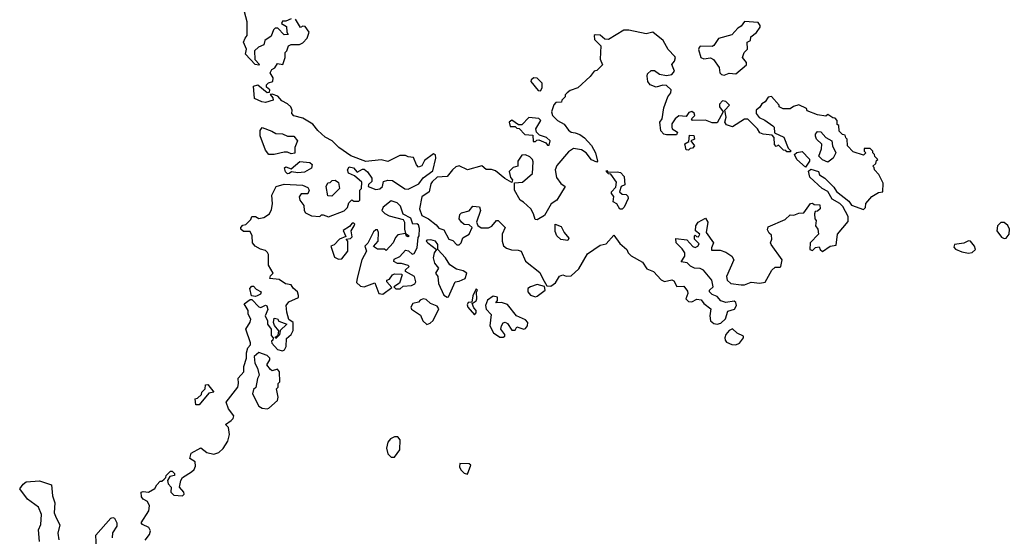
# Model space of a CAD drawing. Extents: x 2219101 to 2444320, y 201258 to 358766.
# Tile 281 of 349: x 2407608 to 2413405, y 239216 to 242258. Entities that reach past the tile are written whole.
import ezdxf

# ---------------------------------------------------------------- set-up
doc = ezdxf.new("R2010")
doc.units = 0

msp = doc.modelspace()

# ---------------------------------------------------------------- linework, layer by layer
at = {"layer": '0CON10XD'}
for points in [[(2409205, 242262.5), (2409175, 242250), (2409155, 242250), (2409150, 242235), (2409178.3, 242218.3), (2409180, 242185), (2409188.3, 242171.7), (2409165, 242170), (2409128.3, 242208.3), (2409111.7, 242208.3), (2409101.7, 242198.3), (2409088.3, 242161.7), (2409050, 242135), (2409045, 242110), (2409013, 242097), (2408990, 242075), (2408993, 242023), (2409020, 241995), (2409015, 241990), (2408993.6, 241993.6), (2408937.5, 242055), (2408942.5, 242085), (2408926.2, 242125), (2408935, 242150), (2408947.5, 242165), (2408947.5, 242245), (2408922.5, 242335)], [(2408346.1, 239193.9), (2408372.7, 239227.3), (2408378.3, 239248.3), (2408367.3, 239267.3), (2408330, 239285), (2408323.3, 239295), (2408367.5, 239365), (2408372.5, 239395), (2408360, 239420), (2408335, 239433.8), (2408325, 239447.5), (2408322.5, 239475), (2408335, 239480), (2408365, 239476.7), (2408403, 239497), (2408415, 239520), (2408435, 239540), (2408445, 239540), (2408458.3, 239551.7), (2408468.3, 239561.7), (2408470, 239575), (2408495, 239600), (2408505, 239600), (2408520, 239585), (2408520, 239575), (2408491.7, 239568.3), (2408477.5, 239545), (2408482.5, 239525), (2408500, 239505), (2408497.5, 239475), (2408515, 239458.8), (2408566.7, 239455), (2408576.7, 239465), (2408573.3, 239475), (2408548.8, 239505), (2408556.1, 239543.9), (2408567, 239563), (2408620, 239595), (2408635, 239610), (2408641.7, 239628.3), (2408640, 239655), (2408610, 239675), (2408617.5, 239705), (2408675, 239737.5), (2408709.3, 239709.3), (2408750.7, 239699.3), (2408780.7, 239709.3), (2408806.4, 239733.6), (2408834, 239776), (2408843.8, 239815), (2408837, 239857), (2408820, 239875), (2408853, 239897), (2408865, 239910), (2408867.5, 239925), (2408836.4, 239966.4), (2408822.5, 240005), (2408891.2, 240095), (2408896.2, 240115), (2408893, 240147), (2408927.5, 240185), (2408927.5, 240215), (2408943.8, 240265), (2408943.9, 240296.1), (2408950, 240325), (2408966.2, 240343.8), (2408966.7, 240355), (2408940, 240435), (2408963.6, 240476.4), (2408967.5, 240495), (2408953.6, 240523.6), (2408952.5, 240545), (2408930, 240585), (2408965, 240610), (2408975, 240610), (2409016.4, 240566.4), (2409026.4, 240563.6), (2409055, 240577.5), (2409063, 240573), (2409069.3, 240550.7), (2409052.5, 240515), (2409067.5, 240485), (2409067.5, 240465), (2409087.5, 240435), (2409088.3, 240398.3), (2409100, 240385), (2409098.3, 240371.7), (2409090, 240365), (2409093, 240353), (2409125, 240316.7), (2409155, 240307.5), (2409166.4, 240313.6), (2409176.4, 240333.6), (2409179.3, 240380.7), (2409206.4, 240403.6), (2409217, 240427), (2409217.5, 240475), (2409192.5, 240492.5), (2409180, 240535), (2409177.5, 240575), (2409193, 240597), (2409248.3, 240621.7), (2409250, 240635), (2409242.5, 240655), (2409217, 240677), (2409205, 240697.5), (2409173, 240703), (2409135, 240727.5), (2409080, 240735), (2409085, 240750), (2409100, 240765), (2409073.3, 240813.3), (2409072.5, 240875), (2409067, 240887), (2409055, 240900), (2409025, 240907.5), (2408994.1, 240924.1), (2408978.8, 240945), (2408976.4, 240986.4), (2408965, 241010), (2408925, 241010), (2408910, 241025), (2408910, 241035), (2408921.7, 241048.3), (2408938.3, 241051.7), (2408968.3, 241081.7), (2408975, 241100), (2408995, 241100), (2409015, 241087.5), (2409045.8, 241094.2), (2409077.5, 241115), (2409090, 241140), (2409096.1, 241173.9), (2409091.2, 241225), (2409117.5, 241275), (2409165, 241290), (2409273, 241283), (2409305, 241270), (2409311.2, 241255), (2409305, 241233.3), (2409265, 241232.5), (2409253.3, 241215), (2409256.7, 241195), (2409280, 241165), (2409282.5, 241135), (2409290.7, 241120.7), (2409325, 241102.5), (2409375, 241100), (2409385, 241110), (2409395, 241110), (2409425, 241097.5), (2409518.3, 241131.7), (2409538.3, 241151.7), (2409545, 241180), (2409563, 241197), (2409575, 241190), (2409605, 241190), (2409610, 241195), (2409610, 241255), (2409620, 241265), (2409621.7, 241301.7), (2409578.3, 241338.3), (2409543.6, 241353.6), (2409537.5, 241375), (2409548.3, 241391.7), (2409572.5, 241385), (2409595, 241360), (2409625, 241377.5), (2409635, 241377.5), (2409655, 241363.3), (2409680, 241325), (2409680, 241305), (2409661.7, 241288.3), (2409660, 241275), (2409705, 241257.5), (2409728.3, 241261.7), (2409743.3, 241276.7), (2409750, 241305), (2409775, 241312.5), (2409801.7, 241311.7), (2409875, 241262.5), (2409895, 241260), (2409958.3, 241291.7), (2409983.6, 241326.4), (2410040.8, 241369.2), (2410057.9, 241442.1), (2410055, 241463.3), (2410045, 241468.9), (2409990.3, 241429.7), (2409975, 241397.5), (2409955, 241390), (2409943, 241403), (2409926.4, 241446.4), (2409895, 241450), (2409879.3, 241459.3), (2409845, 241458.8), (2409775, 241422.5), (2409735, 241432.5), (2409645, 241422.5), (2409556.4, 241456.4), (2409487.5, 241505), (2409447.5, 241545), (2409407, 241567), (2409362.5, 241605), (2409333, 241643), (2409275, 241677.5), (2409221.7, 241691.7), (2409210, 241705), (2409212.5, 241725), (2409203.3, 241745), (2409185, 241762.5), (2409150.4, 241780.5), (2409128.3, 241808.3), (2409095, 241820), (2409081.7, 241818.3), (2409098.3, 241798.3), (2409100, 241785), (2409055, 241770), (2409033.6, 241773.6), (2408990, 241795), (2408985, 241867.5), (2409010, 241875), (2409065, 241830), (2409078.3, 241831.7), (2409080, 241845), (2409061.7, 241861.7), (2409060, 241875), (2409073, 241887), (2409097.5, 241895), (2409100, 241915), (2409082.5, 241945), (2409092.5, 241965), (2409110, 241975), (2409125, 242000), (2409156.1, 241993.9), (2409170, 242035), (2409170, 242065), (2409180, 242075), (2409190, 242105), (2409205, 242112.5), (2409255, 242112.5), (2409275, 242122.5), (2409300.7, 242149.3), (2409312.5, 242185), (2409288.3, 242218.3), (2409275, 242220), (2409261.7, 242211.7), (2409231.7, 242261.7)], [(2411755, 241932.5), (2411785, 241942.5), (2411825, 241940), (2411887, 241993), (2411887, 242007), (2411862.5, 242035), (2411873.8, 242065), (2411892.5, 242085), (2411890, 242125), (2411910, 242135), (2411911.7, 242158.3), (2411946.4, 242183.6), (2411966.7, 242215), (2411967.5, 242225), (2411955, 242242.5), (2411875, 242246.7), (2411855, 242220), (2411835, 242207.5), (2411800.7, 242169.3), (2411721.7, 242148.3), (2411695, 242106.2), (2411685, 242101.2), (2411615, 242102.5), (2411607.5, 242095), (2411603.6, 242083.6), (2411617.5, 242035), (2411635, 242027.5), (2411675, 242033.3), (2411693.6, 242023.6), (2411727, 241977), (2411730, 241945), (2411740, 241935), (2411755, 241932.5)], [(2411715, 240466), (2411735, 240471.2), (2411762.7, 240497.3), (2411777.5, 240542.5), (2411817.3, 240552.7), (2411827.5, 240575), (2411825, 240592.5), (2411815, 240601.2), (2411765, 240592.5), (2411735, 240602.5), (2411715, 240627.5), (2411685, 240640), (2411670, 240655), (2411670, 240665), (2411690, 240685), (2411683.8, 240725), (2411633.9, 240783.9), (2411615, 240793.3), (2411580, 240795), (2411557, 240807), (2411537, 240827), (2411501.7, 240831.7), (2411523.3, 240865), (2411523.8, 240885), (2411509.1, 240909.1), (2411473.8, 240945), (2411470, 240970), (2411535, 240962.5), (2411571.7, 240921.7), (2411585, 240917.5), (2411600, 240925), (2411607.5, 240937.5), (2411580, 240965), (2411580, 240985), (2411585, 240990), (2411591.7, 240981.7), (2411605, 240980), (2411612.5, 240995), (2411587.5, 241015), (2411588.8, 241045), (2411602.5, 241065), (2411645, 241090), (2411660, 241065), (2411648.8, 241005), (2411692.5, 240945), (2411680, 240915), (2411681.7, 240901.7), (2411731.7, 240901.7), (2411765, 240890), (2411800, 240865), (2411812.5, 240845), (2411768.8, 240745), (2411773.3, 240725), (2411795, 240704), (2411855, 240696), (2411875, 240696.2), (2411915, 240712.5), (2411965, 240707.5), (2411997, 240713), (2412037, 240783), (2412055, 240800), (2412085, 240800), (2412090, 240805), (2412097.5, 240845), (2412032.5, 240935), (2412027.5, 240945), (2412036, 240965), (2412035, 240990), (2412020.7, 241000.7), (2412010.7, 241020.7), (2412015, 241037.5), (2412115, 241082.5), (2412145, 241110), (2412165, 241107.5), (2412195, 241118.8), (2412225, 241120), (2412263.6, 241176.4), (2412275, 241177.5), (2412285, 241170), (2412318.3, 241168.3), (2412320, 241145), (2412305, 241130), (2412291.7, 241128.3), (2412287.5, 241115), (2412290, 241085), (2412297.5, 241075), (2412292.5, 241045), (2412307.5, 241025), (2412310, 240995), (2412262.5, 240945), (2412260, 240905), (2412275, 240900), (2412293, 240917), (2412315, 240920), (2412320, 240905), (2412335, 240892.5), (2412380, 240925), (2412415, 240930), (2412422.5, 240995), (2412485, 241070), (2412485, 241100), (2412455, 241157.5), (2412436.1, 241176.1), (2412390.7, 241200.7), (2412365.9, 241245.9), (2412332.5, 241265), (2412260.7, 241330.7), (2412253, 241367), (2412265, 241377.5), (2412310, 241365), (2412317.5, 241345), (2412347.5, 241325), (2412401.7, 241271.7), (2412416.1, 241246.1), (2412489.6, 241189.5), (2412505, 241166.7), (2412575, 241140), (2412587, 241153), (2412590, 241175), (2412625, 241217.5), (2412665, 241240), (2412690, 241245), (2412692.5, 241295), (2412667, 241347), (2412640, 241375), (2412638.3, 241388.3), (2412630, 241395), (2412648.3, 241411.7), (2412651.7, 241428.3), (2412660, 241435), (2412641.7, 241451.7), (2412640, 241465), (2412630, 241475), (2412630, 241485), (2412615, 241500), (2412580, 241500), (2412580, 241485), (2412590, 241475), (2412575, 241460), (2412515, 241480), (2412482.5, 241515), (2412480, 241555), (2412471.7, 241561.7), (2412468.3, 241578.3), (2412451.7, 241581.7), (2412431.7, 241601.7), (2412430, 241635), (2412421.7, 241641.7), (2412420, 241665), (2412408.3, 241678.3), (2412395, 241680), (2412365, 241700), (2412355, 241690), (2412305, 241697.5), (2412245, 241722.5), (2412240, 241735), (2412195, 241757.5), (2412163, 241747), (2412145, 241732.5), (2412103, 241733), (2412080, 241745), (2412080, 241755), (2412035, 241806.7), (2412015, 241802.5), (2411996.4, 241773.6), (2411977, 241763), (2411965, 241742.5), (2411943.9, 241726.1), (2411943.3, 241705), (2411961.7, 241681.7), (2411995, 241666.7), (2412043, 241633), (2412050, 241625), (2412051.7, 241591.7), (2412106.4, 241566.4), (2412131.7, 241501.7), (2412150, 241485), (2412145, 241480), (2412125, 241480), (2412118.3, 241488.3), (2412105, 241490), (2412075, 241520), (2412061.7, 241511.7), (2412052.5, 241522.5), (2412050, 241565), (2412038.3, 241578.3), (2411985, 241583.3), (2411965, 241592.5), (2411952.5, 241615), (2411895, 241672.5), (2411875, 241672.5), (2411805, 241628), (2411768.8, 241638.8), (2411760, 241655), (2411767.5, 241685), (2411760, 241725), (2411787.5, 241755), (2411765, 241777.5), (2411745, 241780), (2411728.3, 241761.7), (2411727.5, 241745), (2411750, 241715), (2411715, 241650), (2411685, 241650), (2411645, 241666.2), (2411570, 241665), (2411562.5, 241675), (2411583.3, 241695), (2411578.8, 241708.8), (2411565, 241718), (2411548.3, 241711.7), (2411531.7, 241688.3), (2411488.3, 241691.7), (2411467.5, 241675), (2411447.5, 241645), (2411447.5, 241625), (2411450, 241615), (2411480, 241595), (2411475, 241580), (2411415, 241580), (2411400, 241585), (2411383, 241603), (2411377.5, 241655), (2411390, 241675), (2411401.2, 241738.8), (2411423.3, 241805), (2411441.7, 241828.3), (2411442.5, 241845), (2411415, 241871.2), (2411395, 241873.3), (2411355, 241860), (2411320, 241875), (2411306.7, 241895), (2411302.5, 241925), (2411305, 241940), (2411325, 241960), (2411345, 241960), (2411375, 241937.5), (2411415, 241928.8), (2411446.7, 241935), (2411463.3, 241955), (2411447.5, 241995), (2411463.3, 242015), (2411468.8, 242035), (2411465, 242042.5), (2411425, 242082.5), (2411395.7, 242135), (2411335, 242184.2), (2411295.9, 242175.9), (2411195, 242196), (2411165, 242196.2), (2411075, 242142.5), (2411053, 242143), (2411025, 242167.5), (2410995, 242170), (2410990, 242165), (2410991.7, 242141.7), (2411030, 242105), (2411025.8, 242025.8), (2411038.3, 241991.7), (2411005, 241960), (2410990, 241955), (2410966.4, 241923.6), (2410893, 241857), (2410848.3, 241841.7), (2410831.7, 241828.3), (2410820, 241815), (2410820, 241805), (2410800, 241785), (2410798.3, 241771.7), (2410765, 241770), (2410753.3, 241756.7), (2410738.6, 241715), (2410743.8, 241693.8), (2410774.4, 241664.4), (2410813.3, 241643.3), (2410838.3, 241608.3), (2410855, 241596.7), (2410878.3, 241591.7), (2410905, 241582.5), (2410933, 241563), (2410975, 241517.5), (2410997.5, 241475), (2411010, 241425), (2411005, 241420), (2410975, 241432.5), (2410943.8, 241475), (2410915, 241492.5), (2410869.3, 241500.7), (2410839.1, 241480.9), (2410770, 241400), (2410760.6, 241375), (2410768.6, 241328.6), (2410792.9, 241292.9), (2410818.8, 241275), (2410769.4, 241195), (2410736.7, 241173.3), (2410696.7, 241105), (2410655, 241080), (2410641.7, 241081.7), (2410633.3, 241115), (2410616.7, 241145), (2410574.5, 241184.5), (2410553.8, 241195), (2410520, 241255), (2410521.7, 241298.3), (2410568.3, 241301.7), (2410627, 241353), (2410631.7, 241421.7), (2410627.5, 241435), (2410610.7, 241450.7), (2410585, 241462.5), (2410565, 241460), (2410540, 241425), (2410540, 241395), (2410513, 241387), (2410490, 241365), (2410498.3, 241328.3), (2410510, 241315), (2410505, 241300), (2410465, 241322.5), (2410408.3, 241368.3), (2410386, 241376), (2410355, 241375.8), (2410328, 241398), (2410245, 241374.2), (2410195, 241398.6), (2410175, 241392), (2410156.2, 241375), (2410125, 241334), (2410065, 241331.2), (2410035.9, 241304.1), (2410028, 241292), (2410018, 241245), (2409976.2, 241215), (2409962.5, 241145), (2409974.6, 241104.5), (2410014.6, 241084.6), (2410060, 241050), (2410075, 241030), (2410105, 241020.8), (2410135, 240965.8), (2410158.7, 240958.7), (2410182.4, 240932.4), (2410195, 240932.5), (2410206.9, 240945), (2410217.3, 240972.7), (2410253.1, 240995), (2410272.2, 241035), (2410255, 241051.2), (2410225, 241051.9), (2410209.2, 241065), (2410195.8, 241085), (2410198.8, 241111.2), (2410209.6, 241120.5), (2410255, 241132), (2410275, 241160), (2410315, 241156), (2410320.5, 241135), (2410297.8, 241065), (2410305.5, 241045.5), (2410325, 241032.9), (2410367.1, 241032.9), (2410387.5, 241042.5), (2410415, 241076.7), (2410425, 241076), (2410466.7, 241035), (2410447.5, 240995), (2410447.5, 240955), (2410457, 240927), (2410473, 240913), (2410503, 240903), (2410541.7, 240901.7), (2410560, 240895), (2410585.9, 240835.9), (2410669.3, 240769.3), (2410688.3, 240731.7), (2410711.7, 240691.7), (2410735, 240690), (2410761.7, 240708.3), (2410785, 240747.5), (2410805, 240756.7), (2410825, 240747.5), (2410855, 240750), (2410898.8, 240791.2), (2410950.7, 240879.3), (2411025, 240930), (2411060.7, 240939.3), (2411105, 240990), (2411140.4, 240940.5), (2411182.5, 240905), (2411190, 240885), (2411207, 240867), (2411275, 240830), (2411300.3, 240790.3), (2411340, 240775), (2411385, 240726.2), (2411405, 240716.7), (2411447, 240727), (2411460, 240720), (2411476.4, 240686.4), (2411518.8, 240688.8), (2411539.3, 240659.3), (2411542.5, 240645), (2411530, 240615), (2411545, 240598.8), (2411565, 240596.2), (2411595, 240613.3), (2411619.3, 240609.3), (2411636.1, 240586.1), (2411676.7, 240555), (2411671.2, 240515), (2411674.4, 240484.4), (2411695, 240469.2), (2411715, 240466)], [(2410675, 241840), (2410683, 241857), (2410683.8, 241885), (2410655, 241914.2), (2410634, 241916), (2410620, 241905), (2410617.5, 241895), (2410660.7, 241840.7), (2410675, 241840)], [(2410725, 241520), (2410730, 241545), (2410710, 241565), (2410668.3, 241578.3), (2410650, 241595), (2410647.5, 241615), (2410676.2, 241665), (2410665, 241676.7), (2410605, 241682.5), (2410565, 241640), (2410545, 241640), (2410505, 241667.5), (2410490, 241655), (2410495, 241630), (2410525, 241630), (2410535, 241620), (2410548.3, 241618.3), (2410581.7, 241581.7), (2410628.3, 241578.3), (2410631.7, 241541.7), (2410645, 241540), (2410651.7, 241548.3), (2410665, 241550), (2410705, 241532.5), (2410715, 241520), (2410725, 241520)], [(2409073.9, 241463.9), (2409055, 241490), (2409022.5, 241575), (2409022.5, 241605), (2409035, 241622.5), (2409092.5, 241602.5), (2409115, 241587.5), (2409155, 241586.7), (2409185, 241572.5), (2409221.7, 241571.7), (2409242.5, 241545), (2409227.5, 241505), (2409228.3, 241471.7), (2409205, 241467.5), (2409185, 241477.5), (2409165, 241477.5), (2409105, 241464.2), (2409073.9, 241463.9)], [(2412365, 241420), (2412335, 241432.5), (2412312.5, 241455), (2412328.3, 241498.3), (2412330, 241525), (2412300, 241555), (2412293, 241573), (2412292.5, 241585), (2412305, 241600), (2412325, 241597.5), (2412353.6, 241563.6), (2412390, 241545), (2412392.5, 241515), (2412412.5, 241475), (2412396.4, 241443.6), (2412365, 241420)], [(2411545, 241490), (2411531.7, 241491.7), (2411523, 241527), (2411548.3, 241541.7), (2411551.7, 241578.3), (2411577, 241577), (2411580, 241555), (2411560, 241545), (2411580, 241515), (2411568.3, 241501.7), (2411555, 241500), (2411545, 241490)], [(2412235, 241390), (2412182.5, 241435), (2412170, 241465), (2412183, 241477), (2412215, 241482.5), (2412257, 241437), (2412257.5, 241425), (2412235, 241390)], [(2409185, 241350), (2409171.7, 241361.7), (2409167.5, 241385), (2409175, 241392.5), (2409205, 241380), (2409257, 241423), (2409315, 241417.5), (2409330, 241405), (2409326.4, 241383.6), (2409285, 241361.2), (2409245, 241356.2), (2409207, 241363), (2409195, 241353.3), (2409185, 241350)], [(2411141.7, 241141.7), (2411123, 241173), (2411102.5, 241185), (2411106.7, 241216.7), (2411092.5, 241235), (2411092.5, 241245), (2411118.3, 241271.7), (2411121.7, 241301.7), (2411088.3, 241348.3), (2411075, 241350), (2411060, 241365), (2411065, 241370), (2411070, 241360), (2411125, 241362.5), (2411145, 241357.5), (2411167.5, 241335), (2411170, 241285), (2411150, 241275), (2411140, 241245), (2411155, 241230), (2411178.3, 241228.3), (2411188.3, 241218.3), (2411190, 241205), (2411167.5, 241155), (2411155, 241142.5), (2411141.7, 241141.7)], [(2409445, 241220), (2409421.7, 241221.7), (2409412.5, 241275), (2409421.7, 241298.3), (2409435, 241300), (2409448.3, 241311.7), (2409465, 241312.5), (2409485, 241300), (2409490, 241265), (2409445, 241220)], [(2409745, 240642.5), (2409798.3, 240681.7), (2409770, 240715), (2409770, 240725), (2409785, 240730), (2409803.6, 240756.4), (2409815, 240762.5), (2409855, 240760), (2409860, 240755), (2409843, 240707), (2409810, 240685), (2409823, 240673), (2409847, 240673), (2409865, 240690), (2409915, 240692.5), (2409935, 240702.5), (2409940, 240715), (2409932.5, 240745), (2409880, 240775), (2409880, 240785), (2409900, 240805), (2409895, 240810), (2409855, 240822.5), (2409833, 240823), (2409810, 240835), (2409811.7, 240848.3), (2409846.4, 240863.6), (2409878.3, 240901.7), (2409897, 240897), (2409918.3, 240878.3), (2409929.3, 240880.7), (2409947.5, 240915), (2409953.3, 240975), (2409960, 240985), (2409962.1, 241027.9), (2409955, 241051.2), (2409945, 241056.2), (2409923.3, 241053.3), (2409909.7, 241089.7), (2409865, 241112.5), (2409850.6, 241160.6), (2409829.7, 241179.7), (2409795, 241191.2), (2409747.5, 241155), (2409740, 241135), (2409756.7, 241116.7), (2409782.3, 241102.3), (2409865, 241082.5), (2409873.3, 241065), (2409873.3, 241025), (2409880, 241000), (2409900, 240985), (2409895, 240980), (2409885, 240982.5), (2409880, 241000), (2409835, 240991.2), (2409820, 240975), (2409807.5, 240945), (2409765, 240900), (2409755, 240907.5), (2409715, 240907.5), (2409691.7, 240921.7), (2409717.5, 240955), (2409720, 241005), (2409715, 241020), (2409705, 241020), (2409690.7, 241009.3), (2409657, 240943), (2409640, 240925), (2409650, 240895), (2409622.5, 240845), (2409593.8, 240736.2), (2409590.4, 240710.5), (2409615, 240690), (2409635, 240686), (2409698.3, 240708.3), (2409722.5, 240645), (2409745, 240642.5)], [(2413405, 240970), (2413415, 240972), (2413434.2, 240995), (2413435.4, 241025.4), (2413425, 241046.2), (2413405, 241063.3), (2413385, 241064), (2413364.2, 241045), (2413361.4, 241015), (2413387.8, 240977.8), (2413405, 240970)], [(2409485, 240847.5), (2409505, 240850), (2409540, 240895), (2409540, 240955), (2409530, 240965), (2409555, 240970), (2409565, 240980), (2409560, 241015), (2409577.5, 241045), (2409580, 241055), (2409575, 241060), (2409565, 241060), (2409549.3, 241040.7), (2409513, 241017), (2409528.3, 240981.7), (2409490, 240965), (2409458.3, 240931.7), (2409440, 240925), (2409460.7, 240860.7), (2409485, 240847.5)], [(2410835, 240957.5), (2410793, 240963), (2410770, 240985), (2410761.2, 241011.2), (2410760, 241055), (2410795, 241040), (2410812.5, 241005), (2410841.7, 240971.7), (2410835, 240957.5)], [(2410125, 240623.8), (2410133.3, 240626.7), (2410172.5, 240715), (2410195, 240718), (2410230, 240735), (2410240, 240765), (2410218.7, 240778.7), (2410179.7, 240789.7), (2410140, 240815), (2410115, 240856.7), (2410070, 240905), (2410070, 240935), (2410056, 240955), (2410027.5, 240962.5), (2410005, 240960), (2410000, 240955), (2410010, 240945), (2410062.5, 240905), (2410048.8, 240885), (2410042.5, 240855), (2410050, 240825), (2410072.5, 240795), (2410056.7, 240765), (2410070, 240745), (2410074.2, 240704.2), (2410105, 240636.7), (2410125, 240623.8)], [(2413195, 240883.8), (2413215, 240886.7), (2413236.2, 240905), (2413228.8, 240925), (2413205, 240953.3), (2413195, 240956.2), (2413167.1, 240942.9), (2413112.5, 240935), (2413108.3, 240918.3), (2413117.5, 240907.5), (2413155, 240891.2), (2413195, 240883.8)], [(2408995, 240627.5), (2408971.7, 240631.7), (2408962.5, 240675), (2408975, 240690), (2408985, 240690), (2409000.7, 240670.7), (2409030, 240655), (2409025, 240642.5), (2409005, 240632.5), (2408995, 240627.5)], [(2410285, 240520), (2410295, 240532.5), (2410296, 240545), (2410281.2, 240561.2), (2410272.5, 240587.5), (2410295, 240603.3), (2410300, 240615), (2410297, 240653), (2410302.5, 240665), (2410295, 240672.5), (2410275, 240632.5), (2410270, 240595), (2410248, 240592), (2410241.4, 240578.6), (2410246, 240565), (2410285, 240520)], [(2410645, 240626.7), (2410655, 240630), (2410702.5, 240665), (2410697.5, 240687.5), (2410655, 240699.2), (2410614.2, 240685.8), (2410600, 240675), (2410598.8, 240655), (2410615, 240636.7), (2410645, 240626.7)], [(2410005, 240464), (2410025, 240470.8), (2410043, 240487), (2410076.1, 240556.1), (2410065, 240571.2), (2410026, 240586), (2410000.7, 240610.7), (2409983.6, 240613.6), (2409965, 240606.7), (2409955, 240594), (2409922.7, 240587.3), (2409910, 240565), (2409915, 240553.8), (2409967.7, 240517.7), (2409982, 240485), (2410005, 240464)], [(2410455, 240388.8), (2410463.3, 240395), (2410463.8, 240405), (2410441.2, 240435), (2410444.1, 240455.9), (2410455, 240472.5), (2410466.7, 240476.7), (2410479.3, 240469.3), (2410505, 240430), (2410525, 240430), (2410535, 240450), (2410575, 240436.7), (2410585, 240440), (2410598, 240455), (2410598.8, 240475), (2410585, 240490), (2410533.6, 240513.6), (2410480.7, 240580.7), (2410445, 240592.5), (2410411.7, 240591.7), (2410420, 240605), (2410420, 240625), (2410395, 240630), (2410362.7, 240607.3), (2410350, 240575), (2410354.3, 240554.3), (2410383, 240523), (2410375.8, 240455), (2410396.7, 240415), (2410435, 240388.8), (2410455, 240388.8)], [(2409115, 240380), (2409111.7, 240388.3), (2409130, 240400), (2409132.5, 240425), (2409108.3, 240458.3), (2409102.5, 240475), (2409105, 240500), (2409125, 240497.5), (2409133.3, 240483.3), (2409180, 240465), (2409141.7, 240428.3), (2409137, 240403), (2409115, 240380)], [(2411825, 240343.3), (2411846.4, 240353.6), (2411870, 240385), (2411870, 240395), (2411833, 240413), (2411805, 240437.5), (2411785, 240427.5), (2411766.2, 240405), (2411758.8, 240385), (2411760.7, 240370.7), (2411769.3, 240359.3), (2411800, 240345), (2411825, 240343.3)], [(2409065, 239966.7), (2409075, 239971.2), (2409126.4, 240016.4), (2409128.8, 240035), (2409120, 240085), (2409130, 240095), (2409130, 240115), (2409140, 240125), (2409136.7, 240185), (2409125, 240200), (2409095, 240190), (2409085, 240197.5), (2409062.5, 240225), (2409080, 240255), (2409080, 240265), (2409065, 240280), (2409015, 240297.5), (2408987.5, 240275), (2408992.5, 240235), (2409007, 240207), (2409017.5, 240165), (2409007.5, 240145), (2408997, 240093), (2408985, 240080), (2408977.5, 240055), (2409015, 239982.5), (2409035, 239970), (2409065, 239966.7)], [(2408665, 239990), (2408645, 239990), (2408640, 240025), (2408655, 240030), (2408678.3, 240051.7), (2408680, 240065), (2408700, 240085), (2408701.7, 240108.3), (2408715, 240110), (2408750, 240065), (2408721.7, 240058.3), (2408665, 239990)], [(2409815, 239682.5), (2409846.7, 239725), (2409847.5, 239785), (2409835, 239802.5), (2409815, 239802.5), (2409790.7, 239789.3), (2409775, 239770), (2409766.7, 239735), (2409775, 239702.5), (2409795, 239682.5), (2409815, 239682.5)], [(2410245, 239582.5), (2410263.3, 239635), (2410255, 239643.3), (2410200, 239645), (2410196.7, 239625), (2410205, 239607.5), (2410225, 239587.5), (2410245, 239582.5)], [(2407723.3, 239185), (2407717.5, 239255), (2407732.5, 239285), (2407736.7, 239345), (2407717.7, 239387.7), (2407654.3, 239434.3), (2407607.5, 239495), (2407627, 239523), (2407645, 239537.5), (2407725, 239543.3), (2407795, 239520), (2407800, 239455), (2407813.6, 239413.6), (2407810, 239355), (2407822.5, 239325), (2407843, 239283), (2407832.5, 239235), (2407837.5, 239195)], [(2408059.4, 239145), (2408056.4, 239223.6), (2408145, 239322.5), (2408155, 239327.5), (2408165, 239322.5), (2408180, 239295), (2408180, 239275), (2408154.4, 239235.6), (2408152.3, 239207.7)]]:
    msp.add_lwpolyline(points, dxfattribs=at)

doc.saveas('drawing.dxf')
